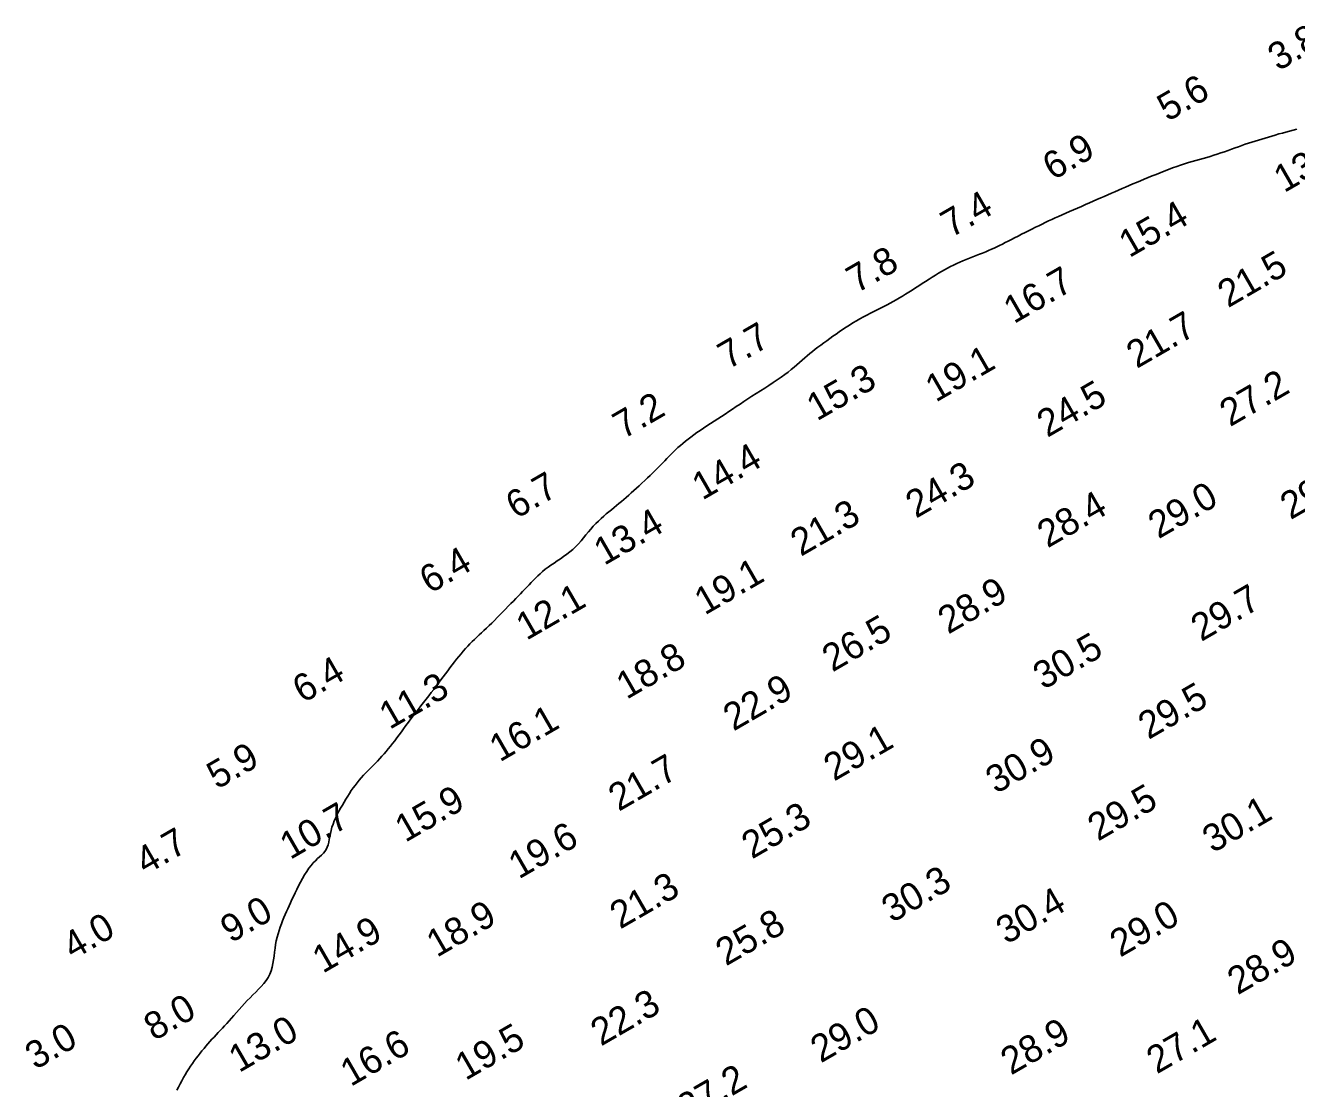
# Model space of a CAD drawing. Extents: x 3024098 to 3056816, y 418252 to 509144.
# Drawn here: x 3027367.5 to 3027600.4, y 427890.8 to 428085.5 of the extents above; entities that cross this region are included whole.
import ezdxf

# ---------------------------------------------------------------- set-up
doc = ezdxf.new("R2010")
doc.units = 0
doc.layers.add('V-CHAN-CONT-EL10', color=7, linetype='Continuous')
doc.layers.add('V-TOPO-SOUN-0911', color=7, linetype='Continuous')

msp = doc.modelspace()

# ---------------------------------------------------------------- linework, layer by layer
at = {"layer": 'V-CHAN-CONT-EL10'}
msp.add_lwpolyline([(3027395.21, 427890.48), (3027395.5, 427891.08), (3027395.8, 427891.66), (3027396.11, 427892.24), (3027396.42, 427892.8), (3027396.74, 427893.34), (3027397.06, 427893.87), (3027397.39, 427894.39), (3027397.73, 427894.89), (3027398.06, 427895.39), (3027398.41, 427895.87), (3027398.76, 427896.35), (3027399.11, 427896.81), (3027399.46, 427897.27), (3027399.82, 427897.72), (3027400.19, 427898.16), (3027400.55, 427898.59), (3027400.92, 427899.01), (3027401.28, 427899.43), (3027401.65, 427899.84), (3027402.02, 427900.24), (3027402.4, 427900.64), (3027402.78, 427901.04), (3027403.17, 427901.44), (3027403.56, 427901.85), (3027403.96, 427902.28), (3027404.37, 427902.72), (3027404.8, 427903.19), (3027405.23, 427903.68), (3027405.68, 427904.2), (3027406.15, 427904.73), (3027406.62, 427905.27), (3027407.1, 427905.81), (3027407.6, 427906.36), (3027408.11, 427906.9), (3027408.62, 427907.44), (3027409.15, 427907.96), (3027409.67, 427908.47), (3027410.18, 427908.98), (3027410.68, 427909.49), (3027411.14, 427910.02), (3027411.56, 427910.56), (3027411.94, 427911.12), (3027412.25, 427911.72), (3027412.5, 427912.34), (3027412.69, 427913), (3027412.83, 427913.67), (3027412.94, 427914.37), (3027413.03, 427915.07), (3027413.12, 427915.78), (3027413.2, 427916.48), (3027413.31, 427917.17), (3027413.44, 427917.84), (3027413.59, 427918.5), (3027413.76, 427919.14), (3027413.96, 427919.76), (3027414.16, 427920.37), (3027414.38, 427920.96), (3027414.6, 427921.54), (3027414.83, 427922.1), (3027415.06, 427922.65), (3027415.29, 427923.2), (3027415.53, 427923.73), (3027415.77, 427924.28), (3027416.02, 427924.83), (3027416.29, 427925.4), (3027416.57, 427925.99), (3027416.87, 427926.61), (3027417.18, 427927.25), (3027417.52, 427927.92), (3027417.87, 427928.6), (3027418.23, 427929.27), (3027418.61, 427929.92), (3027419, 427930.55), (3027419.4, 427931.13), (3027419.8, 427931.66), (3027420.21, 427932.12), (3027420.61, 427932.53), (3027421, 427932.9), (3027421.38, 427933.24), (3027421.73, 427933.56), (3027422.06, 427933.89), (3027422.34, 427934.23), (3027422.58, 427934.6), (3027422.77, 427935), (3027422.92, 427935.45), (3027423.05, 427935.92), (3027423.15, 427936.42), (3027423.25, 427936.95), (3027423.36, 427937.5), (3027423.48, 427938.06), (3027423.64, 427938.64), (3027423.83, 427939.22), (3027424.06, 427939.81), (3027424.32, 427940.4), (3027424.6, 427940.98), (3027424.91, 427941.57), (3027425.22, 427942.15), (3027425.55, 427942.71), (3027425.87, 427943.27), (3027426.2, 427943.81), (3027426.52, 427944.34), (3027426.85, 427944.85), (3027427.18, 427945.35), (3027427.52, 427945.84), (3027427.86, 427946.32), (3027428.23, 427946.79), (3027428.6, 427947.25), (3027429, 427947.71), (3027429.41, 427948.16), (3027429.83, 427948.6), (3027430.26, 427949.04), (3027430.69, 427949.48), (3027431.12, 427949.92), (3027431.55, 427950.35), (3027431.97, 427950.78), (3027432.39, 427951.21), (3027432.79, 427951.65), (3027433.18, 427952.09), (3027433.57, 427952.54), (3027433.96, 427953), (3027434.35, 427953.48), (3027434.74, 427953.97), (3027435.13, 427954.47), (3027435.53, 427955), (3027435.94, 427955.55), (3027436.35, 427956.11), (3027436.77, 427956.69), (3027437.19, 427957.28), (3027437.63, 427957.88), (3027438.07, 427958.48), (3027438.52, 427959.08), (3027438.99, 427959.69), (3027439.46, 427960.29), (3027439.93, 427960.9), (3027440.41, 427961.5), (3027440.89, 427962.11), (3027441.36, 427962.71), (3027441.82, 427963.3), (3027442.28, 427963.89), (3027442.73, 427964.48), (3027443.17, 427965.06), (3027443.59, 427965.64), (3027444.01, 427966.21), (3027444.43, 427966.77), (3027444.84, 427967.32), (3027445.25, 427967.87), (3027445.65, 427968.4), (3027446.06, 427968.93), (3027446.47, 427969.44), (3027446.87, 427969.94), (3027447.28, 427970.43), (3027447.69, 427970.9), (3027448.1, 427971.36), (3027448.51, 427971.81), (3027448.92, 427972.24), (3027449.33, 427972.66), (3027449.74, 427973.06), (3027450.16, 427973.46), (3027450.59, 427973.86), (3027451.03, 427974.27), (3027451.47, 427974.68), (3027451.93, 427975.11), (3027452.41, 427975.57), (3027452.9, 427976.04), (3027453.4, 427976.54), (3027453.91, 427977.05), (3027454.42, 427977.57), (3027454.93, 427978.09), (3027455.44, 427978.6), (3027455.93, 427979.11), (3027456.41, 427979.6), (3027456.87, 427980.08), (3027457.31, 427980.53), (3027457.74, 427980.97), (3027458.15, 427981.4), (3027458.56, 427981.82), (3027458.96, 427982.23), (3027459.35, 427982.63), (3027459.74, 427983.04), (3027460.14, 427983.45), (3027460.53, 427983.86), (3027460.94, 427984.27), (3027461.35, 427984.68), (3027461.78, 427985.08), (3027462.24, 427985.48), (3027462.71, 427985.88), (3027463.22, 427986.27), (3027463.76, 427986.65), (3027464.32, 427987.03), (3027464.9, 427987.42), (3027465.49, 427987.81), (3027466.08, 427988.21), (3027466.66, 427988.63), (3027467.23, 427989.07), (3027467.78, 427989.53), (3027468.3, 427990.03), (3027468.79, 427990.55), (3027469.27, 427991.08), (3027469.73, 427991.63), (3027470.18, 427992.18), (3027470.62, 427992.72), (3027471.07, 427993.26), (3027471.52, 427993.77), (3027471.99, 427994.26), (3027472.46, 427994.73), (3027472.94, 427995.17), (3027473.42, 427995.6), (3027473.9, 427996.02), (3027474.38, 427996.41), (3027474.85, 427996.8), (3027475.32, 427997.18), (3027475.77, 427997.56), (3027476.22, 427997.93), (3027476.66, 427998.3), (3027477.11, 427998.68), (3027477.55, 427999.06), (3027478.01, 427999.46), (3027478.47, 427999.87), (3027478.94, 428000.29), (3027479.43, 428000.73), (3027479.93, 428001.19), (3027480.44, 428001.66), (3027480.95, 428002.14), (3027481.46, 428002.62), (3027481.96, 428003.09), (3027482.44, 428003.57), (3027482.92, 428004.03), (3027483.36, 428004.48), (3027483.79, 428004.92), (3027484.21, 428005.35), (3027484.61, 428005.77), (3027485.01, 428006.18), (3027485.41, 428006.59), (3027485.8, 428006.98), (3027486.2, 428007.38), (3027486.61, 428007.77), (3027487.03, 428008.16), (3027487.47, 428008.54), (3027487.92, 428008.93), (3027488.39, 428009.32), (3027488.88, 428009.71), (3027489.4, 428010.1), (3027489.94, 428010.5), (3027490.51, 428010.91), (3027491.1, 428011.32), (3027491.72, 428011.73), (3027492.35, 428012.15), (3027493, 428012.57), (3027493.66, 428013), (3027494.33, 428013.44), (3027495, 428013.87), (3027495.67, 428014.31), (3027496.35, 428014.76), (3027497.02, 428015.21), (3027497.71, 428015.67), (3027498.41, 428016.13), (3027499.12, 428016.6), (3027499.85, 428017.08), (3027500.59, 428017.57), (3027501.36, 428018.06), (3027502.14, 428018.56), (3027502.93, 428019.06), (3027503.71, 428019.57), (3027504.48, 428020.07), (3027505.22, 428020.57), (3027505.93, 428021.06), (3027506.59, 428021.54), (3027507.21, 428022.01), (3027507.79, 428022.47), (3027508.33, 428022.91), (3027508.84, 428023.35), (3027509.33, 428023.77), (3027509.8, 428024.19), (3027510.27, 428024.6), (3027510.73, 428025), (3027511.21, 428025.39), (3027511.69, 428025.78), (3027512.19, 428026.17), (3027512.69, 428026.56), (3027513.21, 428026.95), (3027513.74, 428027.34), (3027514.28, 428027.73), (3027514.84, 428028.14), (3027515.41, 428028.55), (3027516, 428028.97), (3027516.6, 428029.38), (3027517.21, 428029.8), (3027517.83, 428030.22), (3027518.46, 428030.62), (3027519.09, 428031.02), (3027519.73, 428031.4), (3027520.38, 428031.76), (3027521.02, 428032.11), (3027521.66, 428032.44), (3027522.3, 428032.77), (3027522.93, 428033.08), (3027523.55, 428033.39), (3027524.17, 428033.69), (3027524.76, 428034), (3027525.35, 428034.3), (3027525.92, 428034.61), (3027526.48, 428034.92), (3027527.04, 428035.24), (3027527.61, 428035.57), (3027528.17, 428035.9), (3027528.75, 428036.26), (3027529.33, 428036.62), (3027529.93, 428037), (3027530.55, 428037.4), (3027531.17, 428037.8), (3027531.79, 428038.2), (3027532.41, 428038.6), (3027533.03, 428039), (3027533.63, 428039.38), (3027534.22, 428039.75), (3027534.8, 428040.1), (3027535.35, 428040.42), (3027535.9, 428040.74), (3027536.45, 428041.03), (3027536.99, 428041.32), (3027537.54, 428041.59), (3027538.1, 428041.86), (3027538.67, 428042.12), (3027539.25, 428042.37), (3027539.86, 428042.62), (3027540.47, 428042.86), (3027541.08, 428043.1), (3027541.68, 428043.34), (3027542.28, 428043.57), (3027542.86, 428043.8), (3027543.42, 428044.03), (3027543.96, 428044.26), (3027544.47, 428044.49), (3027544.97, 428044.72), (3027545.47, 428044.95), (3027545.96, 428045.2), (3027546.47, 428045.45), (3027547, 428045.71), (3027547.54, 428045.99), (3027548.12, 428046.28), (3027548.72, 428046.59), (3027549.34, 428046.9), (3027549.98, 428047.23), (3027550.62, 428047.55), (3027551.26, 428047.88), (3027551.9, 428048.19), (3027552.53, 428048.51), (3027553.14, 428048.81), (3027553.75, 428049.1), (3027554.34, 428049.38), (3027554.94, 428049.67), (3027555.54, 428049.95), (3027556.15, 428050.23), (3027556.78, 428050.51), (3027557.43, 428050.8), (3027558.1, 428051.1), (3027558.8, 428051.41), (3027559.51, 428051.72), (3027560.23, 428052.03), (3027560.96, 428052.35), (3027561.69, 428052.66), (3027562.41, 428052.98), (3027563.12, 428053.28), (3027563.81, 428053.59), (3027564.49, 428053.88), (3027565.15, 428054.18), (3027565.81, 428054.46), (3027566.46, 428054.75), (3027567.11, 428055.03), (3027567.76, 428055.32), (3027568.41, 428055.6), (3027569.06, 428055.88), (3027569.73, 428056.17), (3027570.4, 428056.45), (3027571.08, 428056.74), (3027571.77, 428057.03), (3027572.47, 428057.32), (3027573.18, 428057.61), (3027573.91, 428057.91), (3027574.65, 428058.21), (3027575.39, 428058.51), (3027576.15, 428058.8), (3027576.9, 428059.1), (3027577.66, 428059.38), (3027578.41, 428059.65), (3027579.14, 428059.9), (3027579.87, 428060.14), (3027580.57, 428060.36), (3027581.26, 428060.57), (3027581.94, 428060.76), (3027582.6, 428060.95), (3027583.26, 428061.13), (3027583.91, 428061.32), (3027584.56, 428061.5), (3027585.21, 428061.7), (3027585.86, 428061.91), (3027586.52, 428062.13), (3027587.17, 428062.35), (3027587.82, 428062.58), (3027588.47, 428062.82), (3027589.11, 428063.05), (3027589.75, 428063.27), (3027590.37, 428063.49), (3027590.99, 428063.71), (3027591.59, 428063.91), (3027592.19, 428064.11), (3027592.79, 428064.3), (3027593.39, 428064.48), (3027593.99, 428064.67), (3027594.6, 428064.85), (3027595.21, 428065.04), (3027595.84, 428065.22), (3027596.48, 428065.41), (3027597.12, 428065.6), (3027597.78, 428065.78), (3027598.44, 428065.96), (3027599.1, 428066.14), (3027599.77, 428066.31), (3027600.45, 428066.47)], dxfattribs=at)

# ---------------------------------------------------------------- texts
at = {"layer": 'V-TOPO-SOUN-0911'}
for s, p in [('3.8', (3027597.01, 428077.03)), ('5.6', (3027576.74, 428067.78)), ('6.9', (3027555.74, 428057.02)), ('13.9 ', (3027598.1, 428054.75)), ('7.4', (3027537.07, 428046.52)), ('15.4 ', (3027569.72, 428042.84)), ('7.8', (3027519.78, 428036.35)), ('21.5 ', (3027587.82, 428033.68)), ('16.7 ', (3027548.59, 428030.76)), ('21.7 ', (3027571.1, 428022.56)), ('7.7', (3027496.23, 428022.4)), ('19.1 ', (3027534.27, 428016.38)), ('15.3 ', (3027512.5, 428012.95)), ('24.5 ', (3027554.71, 428009.93)), ('27.2 ', (3027588.19, 428011.9)), ('7.2', (3027477, 428009.64)), ('14.4 ', (3027491.5, 427998.45)), ('6.7', (3027457.38, 427995.01)), ('24.3 ', (3027530.64, 427995.13)), ('29.9 ', (3027599.28, 427994.87)), ('29.0 ', (3027575.08, 427991.36)), ('28.4 ', (3027554.76, 427989.69)), ('13.4 ', (3027473.52, 427986.5)), ('21.3 ', (3027509.55, 427988.15)), ('6.4', (3027441.57, 427981.33)), ('19.1 ', (3027491.94, 427977.4)), ('12.1 ', (3027459.27, 427972.77)), ('28.9 ', (3027536.55, 427973.91)), ('29.7 ', (3027582.91, 427972.56)), ('26.5 ', (3027515.34, 427966.98)), ('30.5 ', (3027553.99, 427963.74)), ('18.8 ', (3027477.62, 427961.96)), ('6.4', (3027418.31, 427961.28)), ('11.3 ', (3027434.19, 427956.45)), ('22.9 ', (3027497.21, 427956.16)), ('29.5 ', (3027573.25, 427954.62)), ('16.1 ', (3027454.38, 427950.5)), ('29.1 ', (3027515.63, 427946.99)), ('30.9 ', (3027545.31, 427944.67)), ('5.9', (3027402.59, 427945.5)), ('21.7 ', (3027476.18, 427941.46)), ('15.9 ', (3027437.07, 427935.78)), ('29.5 ', (3027564, 427936.01)), ('10.7 ', (3027415.98, 427932.63)), ('30.1 ', (3027585.02, 427933.83)), ('25.3 ', (3027500.59, 427932.73)), ('4.7', (3027389.5, 427929.85)), ('19.6 ', (3027457.87, 427929.06)), ('21.3 ', (3027476.44, 427919.9)), ('30.3 ', (3027526.25, 427921.05)), ('30.4 ', (3027547.21, 427917.12)), ('9.0', (3027405.1, 427917.35)), ('18.9 ', (3027442.85, 427914.72)), ('29.0 ', (3027568.06, 427914.75)), ('4.0', (3027376.2, 427914.3)), ('25.8 ', (3027495.83, 427913.15)), ('14.9 ', (3027421.95, 427911.8)), ('28.9 ', (3027589.6, 427907.86)), ('22.3 ', (3027472.93, 427898.48)), ('8.0', (3027391.06, 427899.44)), ('13.0 ', (3027406.61, 427893.62)), ('29.0 ', (3027513.21, 427895.39)), ('3.0', (3027369.31, 427894.15)), ('16.6 ', (3027427.07, 427891.07)), ('19.5 ', (3027448.12, 427892.18)), ('28.9 ', (3027548.06, 427893.17)), ('27.1 ', (3027574.78, 427893.38)), ('27.2 ', (3027488.81, 427884.7))]:
    msp.add_text(s, height=5, rotation=30, dxfattribs=at).set_placement(p)

doc.saveas('drawing.dxf')
